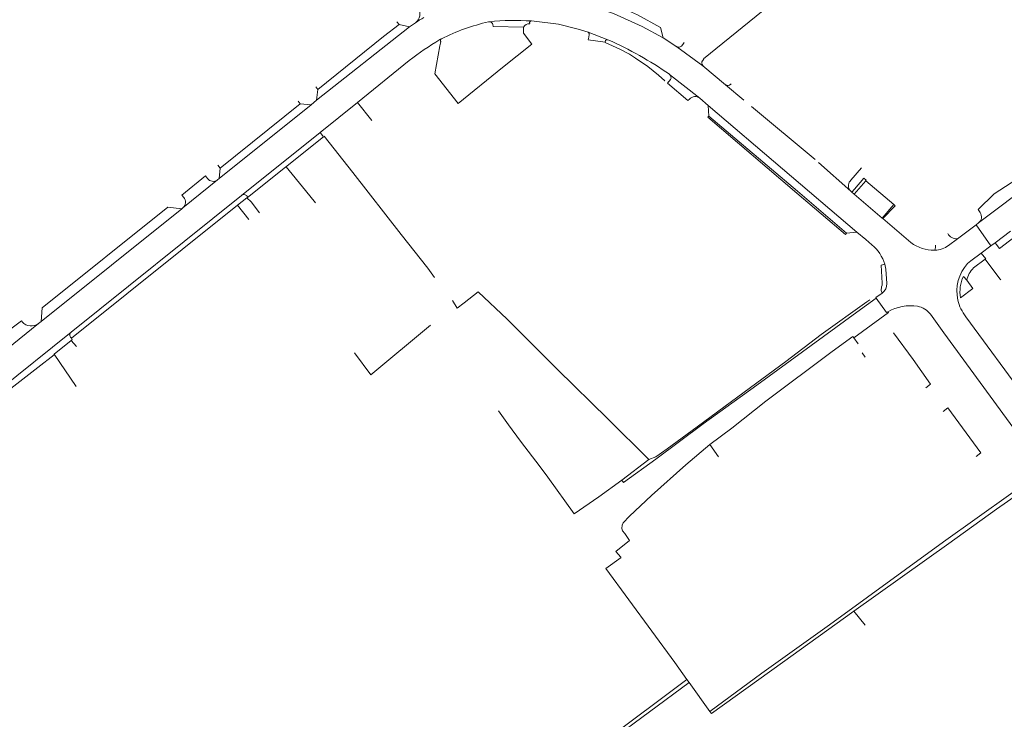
# Model space of a CAD drawing. Extents: x 145000 to 155000, y 457500 to 470000.
# Tile 266 of 548: x 146921 to 147192, y 465757 to 465950. Entities that reach past the tile are written whole.
import ezdxf

# ---------------------------------------------------------------- set-up
doc = ezdxf.new("R2010")
doc.units = 0
doc.header["$LTSCALE"] = 0.2
doc.header["$MEASUREMENT"] = 0
doc.layers.add('kant verharding', color=252, linetype='Continuous', lineweight=0)

msp = doc.modelspace()

# ---------------------------------------------------------------- linework, layer by layer
at = {"layer": 'kant verharding', "lineweight": 0}
for p, q in [((147025.15, 465948.99), (147025.77, 465948.22)), ((147028.58, 465947.61), (147030.23, 465948.73)), ((147061.66, 465948.44), (147061.65, 465948.76)), ((147028.58, 465947.61), (147003.08, 465927.41)), ((147028.58, 465947.61), (147025.77, 465948.22)), ((147051.62, 465947.71), (147051.51, 465948.22)), ((147060, 465947.55), (147051.62, 465947.71)), ((147059.99, 465947.24), (147059.96, 465945.83)), ((147060, 465947.55), (147059.99, 465947.24)), ((147077.7, 465946.11), (147083.18, 465944.07)), ((147098.38, 465944.54), (147097.64, 465947.39)), ((147037.12, 465943.08), (147037.21, 465943.55)), ((147037.17, 465943.67), (147037.21, 465943.55)), ((147037.39, 465944.33), (147037.33, 465944.3)), ((147077.88, 465944.8), (147077.77, 465944.07)), ((147077.77, 465944.07), (147082.41, 465943.42)), ((147098.38, 465944.54), (147102.14, 465942.15)), ((147035.58, 465934.72), (147036.99, 465942.38)), ((147036.99, 465942.38), (147037.12, 465943.08)), ((147102.14, 465942.15), (147109.3, 465936.91)), ((147028.57, 465938.32), (147014.28, 465926.81)), ((147109.3, 465936.91), (147115.54, 465931.65)), ((147041.99, 465926.57), (147035.58, 465934.72)), ((147099.57, 465932.15), (147100.39, 465933.13)), ((147100.12, 465934.52), (147100.09, 465934.55)), ((147100.12, 465934.52), (147108.4, 465927.97)), ((147002.82, 465931.09), (147003.4, 465930.36)), ((147003.08, 465927.41), (147003.4, 465930.36)), ((147105.17, 465927.37), (147099.57, 465932.15)), ((147115.54, 465931.65), (147120.5, 465927.46)), ((147116.93, 465931.81), (147117.04, 465931.93)), ((146997.98, 465927.21), (146998.57, 465926.47)), ((147001.54, 465926.17), (147003.08, 465927.41)), ((147105.56, 465927.74), (147105.17, 465927.37)), ((147108.4, 465927.97), (147110.76, 465926.01)), ((146976.3, 465905.89), (147001.54, 465926.17)), ((146976.57, 465908.77), (146998.57, 465926.47)), ((146998.57, 465926.47), (147001.54, 465926.17)), ((147014.28, 465926.81), (147004.04, 465918.56)), ((147018.27, 465921.87), (147014.28, 465926.81)), ((147110.76, 465926.01), (147151.61, 465891.2)), ((147110.76, 465926.01), (147110.94, 465923.02)), ((147122.61, 465925.7), (147140.19, 465911.11)), ((147004.04, 465918.56), (146982.45, 465901.27)), ((146976.57, 465908.77), (146975.94, 465909.55)), ((146976.3, 465905.89), (146976.57, 465908.77)), ((146994.67, 465909.16), (147000, 465902.66)), ((147141.08, 465910.35), (147149.92, 465902.45)), ((147152.84, 465908.82), (147149.99, 465905.48)), ((146966, 465901.38), (146972.55, 465906.61)), ((146966.32, 465897.88), (146975.84, 465905.51)), ((146972.55, 465906.61), (146973.07, 465905.93)), ((146976.3, 465905.89), (146975.84, 465905.51)), ((147149.99, 465905.48), (147149.75, 465905.2)), ((147154.02, 465905.31), (147154.04, 465905.29)), ((147000, 465902.66), (147002.81, 465899.24)), ((147150.26, 465902.17), (147150.96, 465902.98)), ((147150.9, 465901.61), (147154.04, 465905.29)), ((147154.04, 465905.29), (147161.76, 465898.77)), ((146982.45, 465901.27), (146935.56, 465863.66)), ((146966.54, 465900.72), (146966, 465901.38)), ((146981.36, 465898.56), (146983.93, 465900.61)), ((146983.93, 465900.61), (146984.14, 465900.78)), ((147149.98, 465902.4), (147149.92, 465902.45)), ((147150.26, 465902.17), (147149.98, 465902.4)), ((147150.26, 465902.17), (147150.9, 465901.61)), ((147150.9, 465901.61), (147158.6, 465895.05)), ((146927.35, 465866.63), (146966.01, 465897.61)), ((146962.13, 465898.02), (146927.67, 465870.38)), ((146935.67, 465862.04), (146981.36, 465898.56)), ((146966.01, 465897.61), (146962.13, 465898.02)), ((146966.01, 465897.61), (146966.32, 465897.88)), ((146981.36, 465898.56), (146984.42, 465894.62)), ((147161.76, 465898.77), (147158.6, 465895.05)), ((147185.5, 465896.55), (147184.94, 465897.36)), ((147158.6, 465895.05), (147158.76, 465894.88)), ((147158.76, 465894.88), (147165.82, 465888.86)), ((147179.27, 465889.33), (147184.39, 465893.2)), ((147184.39, 465893.2), (147185.07, 465893.71)), ((147184.39, 465893.2), (147188.48, 465887.38)), ((147148.74, 465890.89), (147148.52, 465890.56)), ((147148.74, 465890.89), (147151.61, 465891.2)), ((147151.61, 465891.2), (147154.07, 465889.11)), ((147154.07, 465889.11), (147155.73, 465887.69)), ((147176.79, 465887.47), (147179.27, 465889.33)), ((147189.6, 465888.2), (147193.89, 465891.42)), ((147190.79, 465886.68), (147196.34, 465890.85)), ((147185.83, 465885.44), (147188.48, 465887.38)), ((147188.48, 465887.38), (147189.6, 465888.2)), ((147189.6, 465888.2), (147189.87, 465887.85)), ((147189.87, 465887.85), (147190.79, 465886.68)), ((147186.88, 465883.73), (147183.71, 465881.35)), ((147185.83, 465885.44), (147187.03, 465883.85)), ((147187.03, 465883.85), (147186.88, 465883.73)), ((147186.88, 465883.73), (147190.93, 465878.36)), ((147159.32, 465882.34), (147158.3, 465882.08)), ((147181.81, 465877.93), (147180.89, 465879.02)), ((147190.93, 465878.36), (147191.15, 465878.07)), ((146927.67, 465870.38), (146927.35, 465866.63)), ((147150.77, 465862.09), (147160.27, 465869.12)), ((147160.27, 465869.12), (147160.15, 465869.29)), ((147175.56, 465863.5), (147171.82, 465868.61)), ((147181.6, 465867.91), (147200.28, 465842.37)), ((146917.88, 465859.05), (146926.62, 465866.06)), ((146917.92, 465863.75), (146921.96, 465866.8)), ((146926.62, 465866.06), (146927.35, 465866.63)), ((146935.56, 465863.66), (146878.04, 465817.6)), ((146935.67, 465862.04), (146935.4, 465862.35)), ((147150.77, 465862.09), (147151.96, 465860.43)), ((146930.89, 465857.59), (146935.62, 465861.42)), ((146935.62, 465861.42), (146937.05, 465859.72)), ((146930.89, 465857.59), (146936.98, 465848.76)), ((147153.07, 465857.97), (147153.91, 465856.84)), ((147111.19, 465832.77), (147113.57, 465829.44)), ((147080.63, 465818.43), (147086.99, 465822.97)), ((147073.85, 465813.77), (147080.63, 465818.43)), ((147150.78, 465787), (147153.91, 465783.11)), ((147048.31, 465725.19), (147105.5, 465767.43)), ((147080.35, 465749.9), (147104.85, 465768.23)), ((147105.5, 465767.43), (147111.18, 465759.46))]:
    msp.add_line(p, q, dxfattribs=at)
at = {"layer": 'kant verharding', "lineweight": 0, "flags": 128}
for points in [[(147129.59, 465968.49), (147136.44, 465960.76), (147109.41, 465938.77)], [(147073.34, 465955.15), (147084.67, 465951.26), (147092.57, 465947.71), (147098.38, 465944.54)], [(147097.64, 465947.39), (147091.28, 465950.86), (147085.54, 465953.45), (147076.12, 465956.68)], [(147050.58, 465949.01), (147050.47, 465949.01), (147050.35, 465948.99)], [(147077.7, 465946.11), (147074.99, 465947), (147069.62, 465948.33), (147062.86, 465949.16), (147062.14, 465949.23)], [(147003.4, 465930.36), (147021.46, 465944.96), (147025.77, 465948.22)], [(147077.7, 465946.11), (147078.04, 465945.8), (147078.04, 465945.51), (147077.88, 465944.8)], [(147277.12, 465946.24), (147277.01, 465946.72), (147271.95, 465945.2), (147261.79, 465941.85), (147249.72, 465937.36), (147242.58, 465934.49), (147239.3, 465933.11), (147239.14, 465933.62), (147198.78, 465908.3), (147199.02, 465907.9), (147189.34, 465901.69), (147184.94, 465897.36)], [(147041.99, 465926.57), (147054.16, 465936.4), (147062.26, 465942.86), (147059.96, 465945.83)], [(147098.73, 465932.75), (147098.83, 465932.8), (147097.11, 465934.28), (147094.1, 465936.72), (147090.72, 465939.02), (147089.09, 465940.07), (147086.43, 465941.48), (147082.37, 465943.28), (147082.41, 465943.42)], [(147082.41, 465943.42), (147082.54, 465943.82), (147082.82, 465944.07), (147083.18, 465944.07)], [(147104.12, 465943.26), (147103.95, 465943.03), (147103.49, 465942.42)], [(147185.07, 465893.71), (147216.38, 465917.32), (147226.75, 465924.29), (147232.8, 465927.82), (147238.3, 465930.78), (147241.58, 465932.29), (147249.81, 465935.67), (147262.62, 465940.39), (147268.12, 465942.24), (147277.39, 465945.09)], [(147109.5, 465938.69), (147109.18, 465938.29), (147109.17, 465938.29)], [(147148.52, 465890.56), (147135.14, 465901.9), (147110.65, 465922.75), (147110.94, 465923.02)], [(147110.94, 465923.02), (147135.25, 465902.39), (147148.74, 465890.89)], [(147004.04, 465918.56), (147004.97, 465917.4), (146984.08, 465900.7), (146984.14, 465900.78)], [(147005.15, 465917.55), (147013.06, 465907.56), (147026.28, 465890.5), (147033.66, 465881.24), (147035.45, 465878.72)], [(147150.96, 465902.98), (147153.57, 465905.98), (147154.14, 465905.48), (147154.02, 465905.31)], [(146987.4, 465896.44), (146985.07, 465899.5), (146983.93, 465900.61)], [(147158.76, 465894.88), (147162.11, 465898.41), (147161.76, 465898.77)], [(147172.07, 465886.24), (147172.57, 465886.21), (147173.08, 465886.21)], [(147185.83, 465885.44), (147182.96, 465883.28), (147182.05, 465882.53)], [(147158.3, 465882.08), (147158.57, 465877.16), (147158.53, 465876.6), (147158.36, 465876.1), (147158.27, 465875.17), (147158.55, 465874.42)], [(147159.85, 465877.03), (147159.55, 465881.03), (147159.32, 465882.34)], [(147180.12, 465873.12), (147183.48, 465875.67), (147181.81, 465877.93)], [(147094.45, 465828.64), (147083.13, 465839.85), (147069.34, 465853.41), (147055.43, 465867.29), (147047.51, 465874.75), (147043.67, 465871.72), (147041.76, 465870.3), (147040.41, 465872.4)], [(147155.19, 465872.6), (147154.38, 465872.04), (147141.84, 465863.03), (147132.07, 465855.62), (147118.85, 465845.94), (147107.69, 465837.65), (147099.47, 465831.61), (147096.31, 465829.43), (147094.45, 465828.64), (147086.99, 465822.97), (147087.46, 465822.32), (147096.38, 465828.78), (147109.4, 465838.49), (147124.07, 465849.09), (147151.64, 465869.22), (147156.94, 465873.04)], [(147158.55, 465874.42), (147156.81, 465873.21), (147156.94, 465873.04)], [(147156.94, 465873.04), (147159.74, 465869.05), (147160.15, 465869.29)], [(147013.54, 465858.02), (147017.99, 465851.95), (147034.37, 465865.56)], [(146935.67, 465862.04), (146935.91, 465861.65), (146935.62, 465861.42)], [(147111.19, 465832.77), (147117.22, 465837.26), (147126.6, 465844.74), (147144.84, 465858.35), (147150.49, 465862.48), (147150.77, 465862.09)], [(147161.64, 465863.49), (147167.13, 465856.14), (147171.85, 465849.42), (147170.58, 465848.36)], [(147203.17, 465825.81), (147195.51, 465836.23), (147175.56, 465863.5)], [(146930.89, 465857.59), (146930.84, 465857.55), (146930.95, 465857.42), (146926.46, 465853.95), (146910.21, 465841.46), (146901.54, 465834.39), (146899.32, 465832.72), (146879.3, 465816.86)], [(147073.85, 465813.77), (147066.66, 465823.84), (147064.53, 465826.71), (147059.14, 465833.74), (147055.79, 465838.19), (147053.08, 465842.04)], [(147175.33, 465841.86), (147176.64, 465842.86), (147185.68, 465830.53), (147184.39, 465829.49)], [(147086.74, 465801.84), (147085.35, 465803.43), (147089.1, 465806.39), (147087.86, 465808.3), (147087.19, 465809.1), (147086.99, 465809.76), (147087.09, 465810.63), (147087.32, 465811.3), (147089.11, 465813.1), (147095.12, 465818.79), (147104.6, 465827.22), (147111.19, 465832.77)], [(147111.18, 465759.46), (147125.51, 465769.98), (147144.05, 465783.27), (147175.41, 465806.06), (147203.17, 465825.81)], [(147150.78, 465787), (147176.93, 465805.62), (147190, 465815.01), (147203.94, 465824.77)], [(147086.79, 465801.75), (147082.57, 465798.69), (147101.52, 465772.86), (147104.85, 465768.23), (147105.5, 465767.43)], [(147111.18, 465759.46), (147111.63, 465758.88), (147131.2, 465772.9), (147150.78, 465787)]]:
    msp.add_lwpolyline(points, dxfattribs=at)
at = {"layer": 'kant verharding', "lineweight": 0}
for centre, radius, start, end in [((147028.54, 465951.13), 2.94, 305.2017, 34.4368), ((147053.89, 465913.1), 42.77, 119.855, 123.5834), ((147064.06, 465890.44), 60.13, 103.1786, 116.3349), ((147057.65, 465878.99), 70.37, 86.3477, 95.765), ((147050.56, 465948.06), 0.957, 9.5701, 88.861), ((147062.13, 465948.75), 0.478, 89.5261, 179.0295), ((147061.64, 465946.49), 1.95, 89.2486, 147.143), ((147077.17, 465876.56), 78.59, 120.7654, 128.2018), ((147069.24, 465889.99), 62.99, 120.4418, 120.815), ((147037.62, 465943.89), 0.503, 125.5411, 205.6566), ((147039.81, 465847.23), 106.11, 55.3792, 65.8702), ((147102.68, 465942.94), 0.954, 235.539, 327.2777), ((147109.96, 465937.68), 1, 142.0797, 229.4975), ((147099.4, 465933.66), 1.13, 331.7623, 49.6661), ((147116.15, 465932.43), 0.99, 232.0249, 321.5627), ((147107.11, 465926.32), 2.1, 52.0792, 137.2308), ((146974.67, 465907.12), 2, 216.6473, 305.8262), ((147151.28, 465903.92), 2, 139.9853, 227.2088), ((146965.09, 465899.41), 1.96, 308.7717, 42.1349), ((146983.12, 465900.42), 1.08, 19.586, 128.1385), ((147183.81, 465895.35), 2.07, 307.7104, 35.1014), ((147179.12, 465892.25), 2.92, 209.3881, 272.9446), ((147148.39, 465878.89), 11.46, 17.5495, 50.1419), ((147172.63, 465896.36), 10.13, 227.7524, 266.8061), ((147169.55, 465887.21), 3.67, 344.0871, 6.4858), ((147172.81, 465893.1), 6.9, 272.2056, 305.2825), ((147190.26, 465874.96), 11.16, 137.3228, 192.7496), ((147188.74, 465876.3), 7.12, 134.9199, 166.8144), ((147189.46, 465874.92), 9.5, 154.4078, 190.8665), ((147156.92, 465876.86), 2.93, 303.6806, 3.3473), ((147166.39, 465858.34), 12.61, 81.3015, 119.6694), ((147167.39, 465865.4), 5.47, 35.8829, 80.408), ((147190.26, 465874.96), 11.16, 192.7464, 219.1578), ((146924.68, 465868.6), 3.26, 213.4903, 219.4363), ((146924.64, 465868.57), 3.2, 219.5099, 308.3317), ((146936.25, 465862.91), 1.02, 132.834, 213.6498)]:
    msp.add_arc(centre, radius, start, end, dxfattribs=at)

doc.saveas('drawing.dxf')
